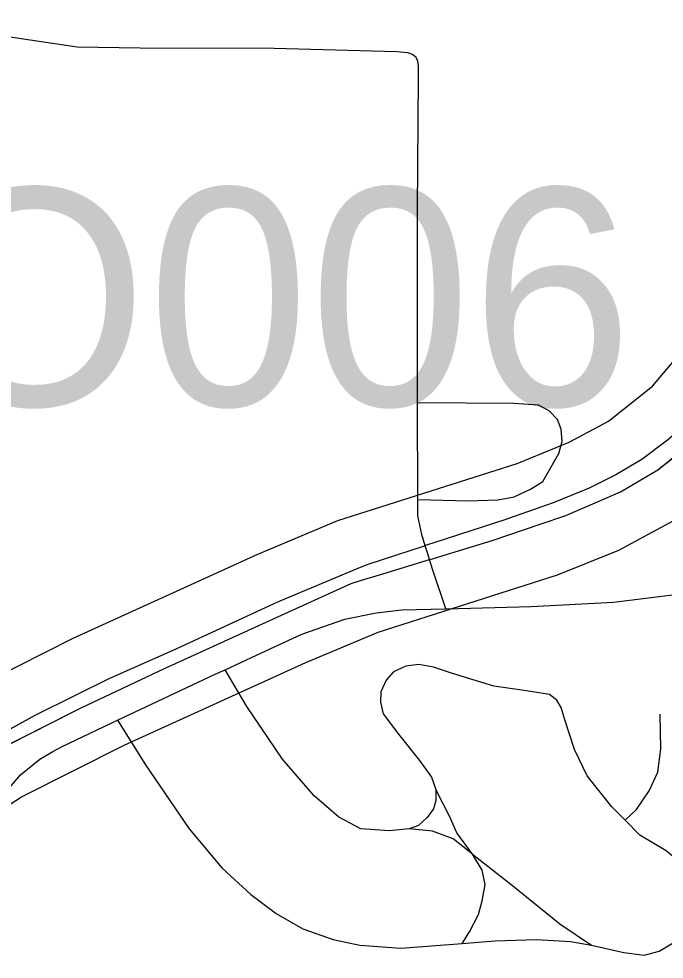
# Model space of a CAD drawing. Extents: x -132.8 to -73.3, y -60 to -26.
# Drawn here: x -121.5147 to -121.1882, y -48.8258 to -48.35 of the extents above; entities that cross this region are included whole.
import ezdxf

# ---------------------------------------------------------------- set-up
doc = ezdxf.new("R2010")
doc.units = 0
for name, color, linetype in [('tdCoCityStreetMajor', 7, 'Continuous'), ('tdCoCityStreetMinor', 7, 'Continuous'), ('tdCoDivCarto', 7, 'Continuous'), ('tdCoPriDiv', 7, 'Continuous'), ('tdCoPrimary', 7, 'Continuous'), ('tdCoStrucPriMaintName', 7, 'Continuous')]:
    doc.layers.add(name, color=color, linetype=linetype)

msp = doc.modelspace()

# ---------------------------------------------------------------- linework, layer by layer
at = {"layer": 'tdCoCityStreetMajor'}
for points in [[(-121.2987, -48.6485), (-121.3054, -48.62841), (-121.3069, -48.62356), (-121.30779, -48.6207)], [(-121.29856, -48.64849), (-121.25555, -48.64736), (-121.21388, -48.64514), (-121.15946, -48.63836), (-121.14261, -48.63626), (-121.11819, -48.63281), (-121.10833, -48.63281), (-121.09649, -48.63429), (-121.0706, -48.64243), (-121.03805, -48.65451), (-121.01388, -48.66659), (-120.98799, -48.68262), (-120.97393, -48.69495), (-120.96283, -48.71024), (-120.94754, -48.73466), (-120.93645, -48.75784), (-120.9288, -48.77757), (-120.92313, -48.79927), (-120.9177, -48.83108)]]:
    msp.add_lwpolyline(points, dxfattribs=at)
at = {"layer": 'tdCoCityStreetMinor'}
msp.add_line((-121.31282, -48.59328), (-121.31298, -48.54434), dxfattribs=at)
for points in [[(-121.31298, -48.54434), (-121.31304, -48.52409), (-121.31304, -48.44666), (-121.31255, -48.37958), (-121.31253, -48.3737), (-121.31283, -48.37148), (-121.31377, -48.36953), (-121.31553, -48.36811), (-121.31799, -48.36727), (-121.32346, -48.36661), (-121.38555, -48.36503), (-121.45336, -48.36478), (-121.48518, -48.36429), (-121.52019, -48.35911), (-121.55798, -48.35272)], [(-121.31282, -48.59328), (-121.2874, -48.59388), (-121.27235, -48.59339), (-121.26409, -48.59191), (-121.25583, -48.58796), (-121.24967, -48.58402), (-121.24153, -48.56996), (-121.2398, -48.5638), (-121.2403, -48.55763), (-121.24227, -48.5527), (-121.24646, -48.54826), (-121.25189, -48.54555), (-121.26422, -48.54456), (-121.31298, -48.54434)], [(-121.30779, -48.6207), (-121.30906, -48.61658), (-121.31083, -48.6109), (-121.3128, -48.60153), (-121.31282, -48.59328)], [(-121.41037, -48.67935), (-121.39439, -48.67202), (-121.37146, -48.66141), (-121.34976, -48.65377), (-121.33398, -48.65056), (-121.32091, -48.64908), (-121.2987, -48.6485)], [(-121.20799, -48.75553), (-121.21465, -48.74875), (-121.22723, -48.73297), (-121.23364, -48.71965), (-121.23857, -48.70461), (-121.2403, -48.69844), (-121.24251, -48.69474), (-121.24621, -48.69179), (-121.25904, -48.68981), (-121.27433, -48.68759), (-121.29529, -48.68118), (-121.30491, -48.67798), (-121.3123, -48.67674), (-121.31896, -48.67748), (-121.32513, -48.68044), (-121.32883, -48.68463), (-121.33154, -48.69055), (-121.33179, -48.69573), (-121.33031, -48.70165), (-121.32266, -48.71201), (-121.31206, -48.72532), (-121.30589, -48.73371), (-121.30367, -48.73987)], [(-121.46469, -48.70489), (-121.41536, -48.68164), (-121.41037, -48.67935)], [(-121.31724, -48.75985), (-121.3271, -48.76084), (-121.34165, -48.75985), (-121.35275, -48.75393), (-121.36532, -48.74308), (-121.38135, -48.72458), (-121.39936, -48.69795), (-121.41037, -48.67935)], [(-121.58192, -48.81905), (-121.54666, -48.77378), (-121.52214, -48.7423), (-121.51375, -48.73244), (-121.50413, -48.72455), (-121.49739, -48.72073), (-121.49279, -48.71813), (-121.46469, -48.70489)], [(-121.46469, -48.70489), (-121.45065, -48.72754), (-121.42846, -48.75985), (-121.41193, -48.77958), (-121.39738, -48.79314), (-121.38456, -48.80276), (-121.371, -48.8104), (-121.35571, -48.81583), (-121.34214, -48.81879), (-121.32143, -48.82027), (-121.29045, -48.81786)], [(-121.20799, -48.75553), (-121.20232, -48.74998), (-121.19591, -48.74061), (-121.19147, -48.73124), (-121.18999, -48.71941), (-121.19023, -48.7019)], [(-121.30367, -48.73987), (-121.30367, -48.74555), (-121.30491, -48.74974), (-121.30811, -48.75418), (-121.31255, -48.75812), (-121.31724, -48.75985)], [(-121.28518, -48.77267), (-121.29307, -48.76182), (-121.29677, -48.75344), (-121.30367, -48.73987)], [(-121.22501, -48.81879), (-121.20873, -48.82249), (-121.19837, -48.82372), (-121.19073, -48.82175), (-121.18259, -48.81681), (-121.1784, -48.81188), (-121.1747, -48.80572), (-121.17322, -48.79832), (-121.17322, -48.79141), (-121.17544, -48.78377), (-121.18062, -48.77662), (-121.18728, -48.77095), (-121.20059, -48.76305), (-121.20799, -48.75553)], [(-121.28518, -48.77267), (-121.29504, -48.7649), (-121.3054, -48.76108), (-121.31724, -48.75985)], [(-121.29045, -48.81786), (-121.28666, -48.81188), (-121.28222, -48.80325), (-121.28025, -48.79635), (-121.27877, -48.78796), (-121.28025, -48.78081), (-121.28518, -48.77267)], [(-121.28518, -48.77267), (-121.26496, -48.78845), (-121.24104, -48.80794), (-121.22501, -48.81879)], [(-121.29045, -48.81786), (-121.27383, -48.81657), (-121.25287, -48.81583), (-121.23561, -48.81681), (-121.22501, -48.81879)]]:
    msp.add_lwpolyline(points, dxfattribs=at)
at = {"layer": 'tdCoDivCarto'}
for p, q in [((-121.1865, -48.56313), (-121.19957, -48.573)), ((-121.19143, -48.57818), (-121.17688, -48.56659)), ((-121.19957, -48.573), (-121.21264, -48.58064)), ((-121.21264, -48.58064), (-121.22548, -48.58718)), ((-121.21042, -48.58927), (-121.19143, -48.57818)), ((-121.22548, -48.58718), (-121.2262, -48.58755)), ((-121.2262, -48.58755), (-121.24445, -48.59495)), ((-121.222, -48.59434), (-121.21042, -48.58927)), ((-121.24445, -48.59495), (-121.25358, -48.59815)), ((-121.23804, -48.60136), (-121.222, -48.59434)), ((-121.25358, -48.59815), (-121.26417, -48.60186)), ((-121.25358, -48.59815), (-121.26417, -48.60186)), ((-121.25095, -48.60572), (-121.23804, -48.60136)), ((-121.26837, -48.60333), (-121.29796, -48.61295)), ((-121.27527, -48.61393), (-121.25095, -48.60572)), ((-121.26417, -48.60186), (-121.26837, -48.60333)), ((-121.29796, -48.61295), (-121.30892, -48.61653)), ((-121.30669, -48.6235), (-121.27527, -48.61393)), ((-121.30906, -48.61658), (-121.33865, -48.62627)), ((-121.30892, -48.61653), (-121.30906, -48.61658)), ((-121.33061, -48.63078), (-121.3069, -48.62356)), ((-121.3069, -48.62356), (-121.30669, -48.6235)), ((-121.34405, -48.62853), (-121.38262, -48.64468)), ((-121.34405, -48.62853), (-121.38262, -48.64468)), ((-121.33865, -48.62627), (-121.34405, -48.62853)), ((-121.34654, -48.63564), (-121.34186, -48.63421)), ((-121.34186, -48.63421), (-121.33061, -48.63078)), ((-121.34186, -48.63421), (-121.33061, -48.63078)), ((-121.37994, -48.6509), (-121.34654, -48.63564)), ((-121.38575, -48.64599), (-121.43532, -48.66893)), ((-121.38262, -48.64468), (-121.38575, -48.64599)), ((-121.44099, -48.67879), (-121.37994, -48.6509)), ((-121.43532, -48.66893), (-121.46911, -48.68397)), ((-121.48318, -48.69866), (-121.44099, -48.67879)), ((-121.46911, -48.68397), (-121.48621, -48.69241)), ((-121.48621, -48.69241), (-121.50659, -48.70247)), ((-121.52977, -48.7222), (-121.4876, -48.70074)), ((-121.4876, -48.70074), (-121.48318, -48.69866)), ((-121.50659, -48.70247), (-121.53298, -48.71702))]:
    msp.add_line(p, q, dxfattribs=at)
for points in [[(-121.0573, -48.42097), (-121.05925, -48.42183), (-121.0775, -48.43342), (-121.09032, -48.44402), (-121.10265, -48.45685), (-121.11498, -48.47288), (-121.13471, -48.50124), (-121.15271, -48.52688), (-121.17096, -48.54957), (-121.1865, -48.56313), (-121.19957, -48.573), (-121.21264, -48.58064), (-121.22548, -48.58718)], [(-121.0573, -48.42097), (-121.05925, -48.42183), (-121.0775, -48.43342), (-121.09032, -48.44402), (-121.10265, -48.45685), (-121.11498, -48.47288), (-121.13471, -48.50124), (-121.15271, -48.52688), (-121.17096, -48.54957), (-121.1865, -48.56313), (-121.19957, -48.573), (-121.21264, -48.58064), (-121.22548, -48.58718)], [(-121.0573, -48.42097), (-121.05925, -48.42183), (-121.0775, -48.43342), (-121.09032, -48.44402), (-121.10265, -48.45685), (-121.11498, -48.47288), (-121.13471, -48.50124), (-121.15271, -48.52688), (-121.17096, -48.54957), (-121.1865, -48.56313), (-121.19957, -48.573), (-121.21264, -48.58064), (-121.22548, -48.58718)], [(-121.222, -48.59434), (-121.21042, -48.58927), (-121.19143, -48.57818), (-121.17688, -48.56659), (-121.1611, -48.5508), (-121.15, -48.53699), (-121.13545, -48.51554), (-121.11079, -48.48101), (-121.09303, -48.45907), (-121.077, -48.44353), (-121.05974, -48.43095), (-121.05402, -48.42789)], [(-121.222, -48.59434), (-121.21042, -48.58927), (-121.19143, -48.57818), (-121.17688, -48.56659), (-121.1611, -48.5508), (-121.15, -48.53699), (-121.13545, -48.51554), (-121.11079, -48.48101), (-121.09303, -48.45907), (-121.077, -48.44353), (-121.05974, -48.43095), (-121.05402, -48.42789)], [(-121.222, -48.59434), (-121.21042, -48.58927), (-121.19143, -48.57818), (-121.17688, -48.56659), (-121.1611, -48.5508), (-121.15, -48.53699), (-121.13545, -48.51554), (-121.11079, -48.48101), (-121.09303, -48.45907), (-121.077, -48.44353), (-121.05974, -48.43095), (-121.05402, -48.42789)], [(-121.22548, -48.58718), (-121.2262, -48.58755), (-121.24445, -48.59495), (-121.25358, -48.59815)], [(-121.22548, -48.58718), (-121.2262, -48.58755), (-121.24445, -48.59495), (-121.25358, -48.59815)], [(-121.22548, -48.58718), (-121.2262, -48.58755), (-121.24445, -48.59495), (-121.25358, -48.59815)], [(-121.25095, -48.60572), (-121.23804, -48.60136), (-121.222, -48.59434)], [(-121.25095, -48.60572), (-121.23804, -48.60136), (-121.222, -48.59434)], [(-121.25095, -48.60572), (-121.23804, -48.60136), (-121.222, -48.59434)], [(-121.25358, -48.59815), (-121.26417, -48.60186)], [(-121.25358, -48.59815), (-121.26417, -48.60186)], [(-121.26417, -48.60186), (-121.26837, -48.60333), (-121.29796, -48.61295), (-121.30892, -48.61653)], [(-121.26417, -48.60186), (-121.26837, -48.60333), (-121.29796, -48.61295), (-121.30892, -48.61653)], [(-121.26417, -48.60186), (-121.26837, -48.60333), (-121.29796, -48.61295), (-121.30892, -48.61653)], [(-121.30669, -48.6235), (-121.27527, -48.61393), (-121.25095, -48.60572)], [(-121.30669, -48.6235), (-121.27527, -48.61393), (-121.25095, -48.60572)], [(-121.30669, -48.6235), (-121.27527, -48.61393), (-121.25095, -48.60572)], [(-121.30892, -48.61653), (-121.30906, -48.61658), (-121.33865, -48.62627), (-121.34405, -48.62853)], [(-121.30892, -48.61653), (-121.30906, -48.61658), (-121.33865, -48.62627), (-121.34405, -48.62853)], [(-121.30892, -48.61653), (-121.30906, -48.61658), (-121.33865, -48.62627), (-121.34405, -48.62853)], [(-121.33061, -48.63078), (-121.3069, -48.62356), (-121.30669, -48.6235)], [(-121.33061, -48.63078), (-121.3069, -48.62356), (-121.30669, -48.6235)], [(-121.33061, -48.63078), (-121.3069, -48.62356), (-121.30669, -48.6235)], [(-121.34405, -48.62853), (-121.38262, -48.64468)], [(-121.34405, -48.62853), (-121.38262, -48.64468)], [(-121.37994, -48.6509), (-121.34654, -48.63564), (-121.34186, -48.63421)], [(-121.37994, -48.6509), (-121.34654, -48.63564), (-121.34186, -48.63421)], [(-121.37994, -48.6509), (-121.34654, -48.63564), (-121.34186, -48.63421)], [(-121.34186, -48.63421), (-121.33061, -48.63078)], [(-121.34186, -48.63421), (-121.33061, -48.63078)], [(-121.38262, -48.64468), (-121.38575, -48.64599), (-121.43532, -48.66893), (-121.46911, -48.68397), (-121.48621, -48.69241)], [(-121.38262, -48.64468), (-121.38575, -48.64599), (-121.43532, -48.66893), (-121.46911, -48.68397), (-121.48621, -48.69241)], [(-121.38262, -48.64468), (-121.38575, -48.64599), (-121.43532, -48.66893), (-121.46911, -48.68397), (-121.48621, -48.69241)], [(-121.48318, -48.69866), (-121.44099, -48.67879), (-121.37994, -48.6509)], [(-121.48318, -48.69866), (-121.44099, -48.67879), (-121.37994, -48.6509)], [(-121.48318, -48.69866), (-121.44099, -48.67879), (-121.37994, -48.6509)], [(-121.48621, -48.69241), (-121.50659, -48.70247), (-121.53298, -48.71702), (-121.54191, -48.7224)], [(-121.48621, -48.69241), (-121.50659, -48.70247), (-121.53298, -48.71702), (-121.54191, -48.7224)], [(-121.48621, -48.69241), (-121.50659, -48.70247), (-121.53298, -48.71702), (-121.54191, -48.7224)], [(-121.53839, -48.72803), (-121.52977, -48.7222), (-121.4876, -48.70074), (-121.48318, -48.69866)], [(-121.53839, -48.72803), (-121.52977, -48.7222), (-121.4876, -48.70074), (-121.48318, -48.69866)], [(-121.53776, -48.7276), (-121.52977, -48.7222), (-121.4876, -48.70074), (-121.48318, -48.69866)]]:
    msp.add_lwpolyline(points, dxfattribs=at)
at = {"layer": 'tdCoPriDiv'}
for points in [[(-121.70834, -48.83843), (-121.68712, -48.81511), (-121.66284, -48.78393), (-121.63864, -48.76027), (-121.57204, -48.7099), (-121.5437, -48.69188), (-121.48721, -48.66343), (-121.39383, -48.62084), (-121.35329, -48.60384), (-121.26268, -48.57497), (-121.23634, -48.56425), (-121.21646, -48.55354), (-121.19414, -48.53581), (-121.1748, -48.51292), (-121.14426, -48.4693), (-121.12503, -48.44442), (-121.10912, -48.42669), (-121.07978, -48.40404), (-121.03791, -48.38363), (-120.99217, -48.36421), (-120.96814, -48.35114), (-120.94871, -48.33682), (-120.93465, -48.32263), (-120.92873, -48.31461)], [(-121.6406, -48.85302), (-121.61799, -48.824), (-121.5987, -48.80514), (-121.53784, -48.75933), (-121.51328, -48.74372), (-121.46134, -48.71758), (-121.36954, -48.67571), (-121.33299, -48.6603), (-121.24216, -48.6314), (-121.21124, -48.61881), (-121.18369, -48.60395), (-121.15312, -48.57966), (-121.12653, -48.5486), (-121.11238, -48.52816), (-121.11254, -48.52839), (-121.07891, -48.48285), (-121.06669, -48.46924), (-121.04724, -48.45451), (-120.96605, -48.4183), (-120.9366, -48.40228), (-120.9087, -48.38169), (-120.88897, -48.36178), (-120.88046, -48.35026)]]:
    msp.add_lwpolyline(points, dxfattribs=at)
at = {"layer": 'tdCoPrimary'}
for p, q in [((-121.25358, -48.59815), (-121.26417, -48.60186)), ((-121.25358, -48.59815), (-121.26417, -48.60186)), ((-121.34405, -48.62853), (-121.38262, -48.64468)), ((-121.34405, -48.62853), (-121.38262, -48.64468)), ((-121.34186, -48.63421), (-121.33061, -48.63078)), ((-121.34186, -48.63421), (-121.33061, -48.63078))]:
    msp.add_line(p, q, dxfattribs=at)
for points in [[(-121.0573, -48.42097), (-121.05925, -48.42183), (-121.0775, -48.43342), (-121.09032, -48.44402), (-121.10265, -48.45685), (-121.11498, -48.47288), (-121.13471, -48.50124), (-121.15271, -48.52688), (-121.17096, -48.54957), (-121.1865, -48.56313), (-121.19957, -48.573), (-121.21264, -48.58064), (-121.22548, -48.58718)], [(-121.0573, -48.42097), (-121.05925, -48.42183), (-121.0775, -48.43342), (-121.09032, -48.44402), (-121.10265, -48.45685), (-121.11498, -48.47288), (-121.13471, -48.50124), (-121.15271, -48.52688), (-121.17096, -48.54957), (-121.1865, -48.56313), (-121.19957, -48.573), (-121.21264, -48.58064), (-121.22548, -48.58718)], [(-121.222, -48.59434), (-121.21042, -48.58927), (-121.19143, -48.57818), (-121.17688, -48.56659), (-121.1611, -48.5508), (-121.15, -48.53699), (-121.13545, -48.51554), (-121.11079, -48.48101), (-121.09303, -48.45907), (-121.077, -48.44353), (-121.05974, -48.43095), (-121.05402, -48.42789)], [(-121.222, -48.59434), (-121.21042, -48.58927), (-121.19143, -48.57818), (-121.17688, -48.56659), (-121.1611, -48.5508), (-121.15, -48.53699), (-121.13545, -48.51554), (-121.11079, -48.48101), (-121.09303, -48.45907), (-121.077, -48.44353), (-121.05974, -48.43095), (-121.05402, -48.42789)], [(-121.1865, -48.56313), (-121.19957, -48.573), (-121.21264, -48.58064), (-121.22548, -48.58718), (-121.2262, -48.58755), (-121.24445, -48.59495), (-121.25358, -48.59815), (-121.26417, -48.60186), (-121.26837, -48.60333), (-121.29796, -48.61295), (-121.30892, -48.61653), (-121.30906, -48.61658), (-121.33865, -48.62627), (-121.34405, -48.62853), (-121.38262, -48.64468), (-121.38575, -48.64599), (-121.43532, -48.66893), (-121.46911, -48.68397), (-121.48621, -48.69241), (-121.50659, -48.70247), (-121.53298, -48.71702)], [(-121.52977, -48.7222), (-121.4876, -48.70074), (-121.48318, -48.69866), (-121.44099, -48.67879), (-121.37994, -48.6509), (-121.34654, -48.63564), (-121.34186, -48.63421), (-121.33061, -48.63078), (-121.3069, -48.62356), (-121.30669, -48.6235), (-121.27527, -48.61393), (-121.25095, -48.60572), (-121.23804, -48.60136), (-121.222, -48.59434), (-121.21042, -48.58927), (-121.19143, -48.57818), (-121.17688, -48.56659)], [(-121.22548, -48.58718), (-121.2262, -48.58755), (-121.24445, -48.59495), (-121.25358, -48.59815)], [(-121.22548, -48.58718), (-121.2262, -48.58755), (-121.24445, -48.59495), (-121.25358, -48.59815)], [(-121.25095, -48.60572), (-121.23804, -48.60136), (-121.222, -48.59434)], [(-121.25095, -48.60572), (-121.23804, -48.60136), (-121.222, -48.59434)], [(-121.26417, -48.60186), (-121.26837, -48.60333), (-121.29796, -48.61295), (-121.30892, -48.61653)], [(-121.26417, -48.60186), (-121.26837, -48.60333), (-121.29796, -48.61295), (-121.30892, -48.61653)], [(-121.30669, -48.6235), (-121.27527, -48.61393), (-121.25095, -48.60572)], [(-121.30669, -48.6235), (-121.27527, -48.61393), (-121.25095, -48.60572)], [(-121.30892, -48.61653), (-121.30906, -48.61658), (-121.33865, -48.62627), (-121.34405, -48.62853)], [(-121.30892, -48.61653), (-121.30906, -48.61658), (-121.33865, -48.62627), (-121.34405, -48.62853)], [(-121.33061, -48.63078), (-121.3069, -48.62356), (-121.30669, -48.6235)], [(-121.33061, -48.63078), (-121.3069, -48.62356), (-121.30669, -48.6235)], [(-121.37994, -48.6509), (-121.34654, -48.63564), (-121.34186, -48.63421)], [(-121.37994, -48.6509), (-121.34654, -48.63564), (-121.34186, -48.63421)], [(-121.38262, -48.64468), (-121.38575, -48.64599), (-121.43532, -48.66893), (-121.46911, -48.68397), (-121.48621, -48.69241)], [(-121.38262, -48.64468), (-121.38575, -48.64599), (-121.43532, -48.66893), (-121.46911, -48.68397), (-121.48621, -48.69241)], [(-121.48318, -48.69866), (-121.44099, -48.67879), (-121.37994, -48.6509)], [(-121.48318, -48.69866), (-121.44099, -48.67879), (-121.37994, -48.6509)], [(-121.48621, -48.69241), (-121.50659, -48.70247), (-121.53298, -48.71702), (-121.54191, -48.7224)], [(-121.48621, -48.69241), (-121.50659, -48.70247), (-121.53298, -48.71702), (-121.54191, -48.7224)], [(-121.53776, -48.7276), (-121.52977, -48.7222), (-121.4876, -48.70074), (-121.48318, -48.69866)], [(-121.53776, -48.7276), (-121.52977, -48.7222), (-121.4876, -48.70074), (-121.48318, -48.69866)]]:
    msp.add_lwpolyline(points, dxfattribs=at)

# ---------------------------------------------------------------- texts
at = {"layer": 'tdCoStrucPriMaintName'}
msp.add_text('78049O006', height=0.11, dxfattribs=at).set_placement((-121.97301, -48.54574))
msp.add_text('78049O006', height=0.11, dxfattribs=at).set_placement((-121.97301, -48.54574))
msp.add_text('78049O006', height=0.11, dxfattribs=at).set_placement((-121.97301, -48.54574))

doc.saveas('drawing.dxf')
